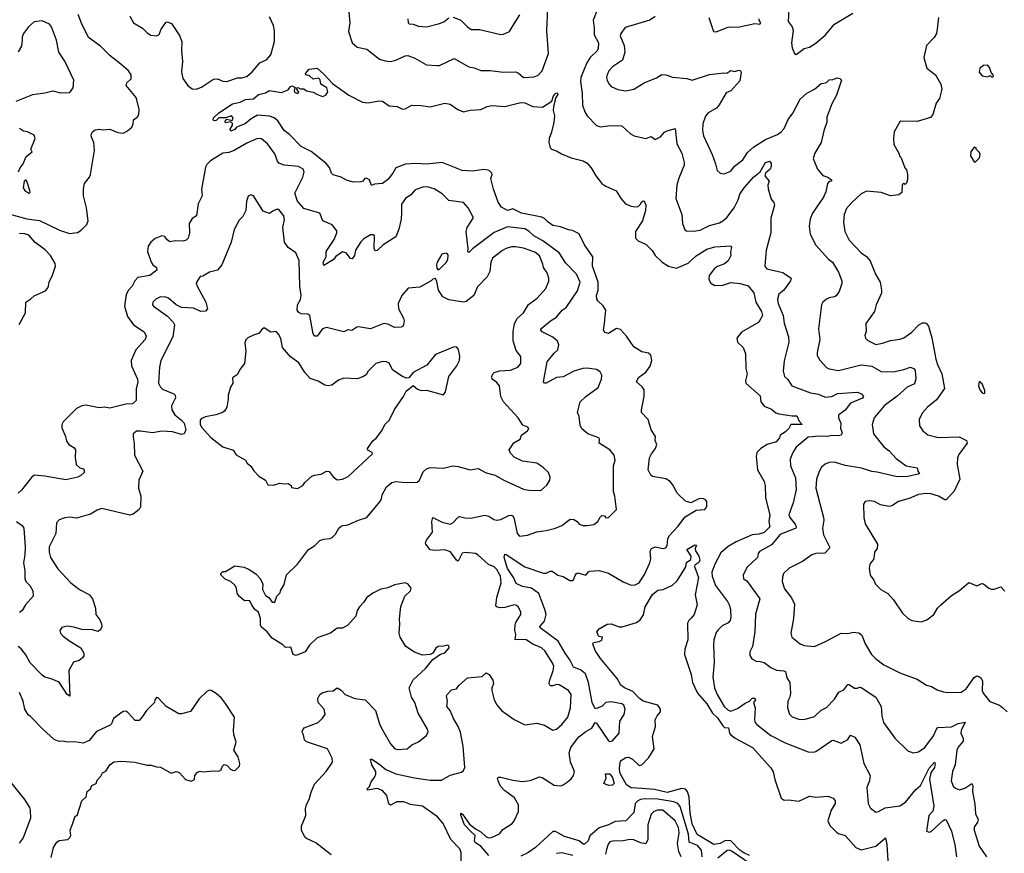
# Model space of a CAD drawing. Extents: x 2293878 to 2522763, y 823964 to 1006972.
# Tile 257 of 407: x 2369267 to 2376671, y 974291 to 980559. Entities that reach past the tile are written whole.
import ezdxf

# ---------------------------------------------------------------- set-up
doc = ezdxf.new("R2010")
doc.units = 0

msp = doc.modelspace()

# ---------------------------------------------------------------- linework, layer by layer
at = {"layer": '0CON20XD'}
for points in [[(2369175, 979102.5), (2369320.9, 979060.9), (2369415, 979047.7), (2369565.3, 978975.3), (2369642.1, 978952.1), (2369702.7, 978957.3), (2369730, 978975), (2369772.4, 979017.6), (2369782.5, 979045), (2369770, 979145), (2369745.8, 979235), (2369748.1, 979285), (2369755, 979326.2), (2369792.5, 979375), (2369800.8, 979395), (2369830.8, 979575), (2369824.2, 979635), (2369807.5, 979675), (2369805.8, 979695), (2369814.4, 979715.6), (2369835, 979730), (2369865, 979736), (2369895, 979731.2), (2369945, 979736), (2370005, 979711.4), (2370045, 979705.8), (2370077.6, 979722.4), (2370110.7, 979749.3), (2370121.2, 979775), (2370123.2, 979806.8), (2370151.9, 979828.1), (2370161.9, 979845), (2370166.4, 979885), (2370142.8, 979972.8), (2370067.5, 980065), (2370074, 980085), (2370104.3, 980115), (2370105.6, 980145), (2370085, 980174.4), (2370027.7, 980225), (2369947.2, 980287.2), (2369875, 980358.5), (2369785.5, 980425.5), (2369732, 980532), (2369708, 980598)], [(2370095.8, 980585), (2370124, 980535), (2370191.2, 980495), (2370225, 980460), (2370253.2, 980443.2), (2370295, 980438), (2370315, 980446.7), (2370331.7, 980488.3), (2370365, 980538), (2370375, 980542), (2370409.7, 980529.7), (2370469.4, 980439.4), (2370485.8, 980395), (2370483.6, 980325), (2370490.6, 980245), (2370483, 980167), (2370495, 980116), (2370530.6, 980065), (2370565, 980038.1), (2370595, 980035.7), (2370635, 980051.5), (2370725, 980110.8), (2370755, 980113.6), (2370795, 980097.5), (2370825, 980094.6), (2370905, 980121.4), (2370938.3, 980121.7), (2370975, 980132.5), (2371015, 980167.5), (2371073.3, 980235), (2371125, 980260), (2371155.7, 980295), (2371183.2, 980395), (2371182.9, 980475), (2371175.7, 980515.7), (2371145, 980580.6)], [(2371742.7, 980615), (2371748.9, 980535), (2371740.9, 980470.9), (2371767.5, 980385), (2371805, 980351.4), (2371877.3, 980337.3), (2371971.7, 980261.7), (2372015, 980248.1), (2372055, 980244.5), (2372095, 980255.4), (2372165, 980287.5), (2372185, 980290), (2372239.7, 980269.7), (2372325, 980219.2), (2372405, 980212.9), (2372425, 980214.4), (2372535, 980267.8), (2372645, 980204.3), (2372685, 980197.1), (2372735, 980175.7), (2372804.2, 980175.8), (2372905.7, 980164.3), (2372995, 980167.1), (2373015, 980158), (2373055, 980124.2), (2373135, 980128), (2373165, 980142.5), (2373195, 980174.2), (2373244.2, 980305), (2373230.5, 980475), (2373237.8, 980645)], [(2372527.7, 980577.7), (2372585, 980554), (2372635, 980503.8), (2372662.5, 980485), (2372725, 980486), (2372885, 980447.5), (2372905, 980449.2), (2372950.7, 980469.3), (2372973.4, 980506.6), (2373029.1, 980595)], [(2373605.8, 980625), (2373579.2, 980555), (2373588.1, 980495), (2373586.4, 980445), (2373619.4, 980385), (2373617, 980343), (2373609.5, 980325), (2373557.8, 980275), (2373531.3, 980235), (2373487.7, 980125), (2373485.4, 980095), (2373497.9, 980005), (2373500.4, 979915), (2373516.4, 979866.4), (2373534.2, 979835), (2373605, 979764), (2373635, 979754), (2373707.9, 979762.1), (2373795, 979761.4), (2373861.1, 979701.1), (2373887.5, 979685), (2373975, 979666.2), (2374015, 979680), (2374045, 979656.7), (2374085, 979678), (2374115, 979712), (2374135, 979724), (2374195, 979740), (2374208.1, 979625), (2374246.4, 979555), (2374264.5, 979485), (2374262.7, 979465), (2374223.3, 979366.7), (2374209.6, 979315), (2374202.2, 979215), (2374246, 979095), (2374252, 979025), (2374268.8, 978978.8), (2374280.5, 978970.5), (2374335, 978969.2), (2374385, 978976.9), (2374455, 979010), (2374528.3, 979031.7), (2374555, 979045.6), (2374585, 979072.2), (2374640.4, 979145), (2374670.5, 979205), (2374682.3, 979247.7), (2374715, 979293.3), (2374785, 979375.5), (2374835, 979415.6), (2374875, 979484.2), (2374905, 979494), (2374916.8, 979476.8), (2374918.1, 979455), (2374911.4, 979435), (2374875, 979404), (2374870.6, 979385), (2374902.5, 979345), (2374893.6, 979315), (2374896.3, 979286.3), (2374919.1, 979209.1), (2374937.5, 979185), (2374942.9, 979165), (2374915.6, 979065), (2374916.7, 978955), (2374881.5, 978825), (2374870, 978705), (2374885.8, 978685.8), (2375005, 978656.7), (2375069.2, 978615), (2375063.1, 978595), (2375012.6, 978525), (2374975.5, 978495), (2374966.6, 978456.6), (2374969.6, 978425), (2375007.8, 978335), (2375016.6, 978276.6), (2375047.5, 978175), (2375050.8, 978135), (2375016.2, 977993.8), (2375007.5, 977915), (2375018.1, 977875), (2375042.3, 977852.3), (2375074.3, 977805), (2375212.6, 977752.6), (2375275, 977741.8), (2375325, 977720), (2375375, 977724.4), (2375416.8, 977746.8), (2375565, 977757.3), (2375596.1, 977746.1), (2375611.5, 977725), (2375605, 977712.9), (2375515.2, 977674.8), (2375475, 977623.8), (2375424.5, 977585.5), (2375424.4, 977565), (2375441.5, 977525), (2375440.5, 977485), (2375451.4, 977455), (2375444.4, 977435.6), (2375425, 977428.9), (2375375, 977431.4), (2375345, 977424.5), (2375275, 977427.5), (2375228.3, 977421.7), (2375195, 977418.9), (2375105, 977344), (2375080.8, 977305), (2375061.9, 977255), (2375063.1, 977205), (2375102.1, 977115), (2375105.4, 977025.4), (2375083.1, 976925), (2375051.8, 976835), (2375057.3, 976815), (2375098.5, 976765), (2375106.9, 976745), (2375104.3, 976735.7), (2374985, 976687.5), (2374920, 976610), (2374830.9, 976559.1), (2374820.6, 976545), (2374814.2, 976515.8), (2374737, 976443), (2374706.2, 976385), (2374708.8, 976355), (2374735, 976338.8), (2374831.5, 976205), (2374801.2, 976088.8), (2374794.5, 975955.5), (2374778.6, 975845), (2374758.8, 975805), (2374758.3, 975778.3), (2374773.6, 975753.6), (2374804.1, 975734.1), (2374835, 975734), (2374865, 975725.8), (2374915, 975688.1), (2374958, 975668), (2375013.8, 975663.8), (2375026.5, 975656.5), (2375035, 975610), (2375058, 975575), (2375062.9, 975495), (2375058.6, 975465), (2375042.9, 975435), (2375042, 975385), (2375057, 975337), (2375075, 975316.2), (2375125, 975300), (2375165, 975297.1), (2375245, 975318.6), (2375295, 975366), (2375335, 975386.2), (2375395, 975448.8), (2375427.3, 975502.7), (2375465, 975520.8), (2375495, 975558.8), (2375505, 975558.8), (2375545, 975532), (2375565, 975531.2), (2375585, 975540), (2375595, 975536.7), (2375704, 975465), (2375745.4, 975395), (2375750.4, 975325), (2375763.8, 975275), (2375847.2, 975157.2), (2375945, 975060.8), (2375985, 975045.6), (2376025, 975054.5), (2376073.1, 975085), (2376137.7, 975175), (2376160, 975225), (2376172.3, 975237.7), (2376275, 975241.5), (2376323.7, 975266.4), (2376375.6, 975275.6), (2376346.5, 975215), (2376343.5, 975195), (2376361.4, 975155), (2376361.4, 975135), (2376325, 975088.6), (2376314.6, 975065), (2376302.7, 974955), (2376282.7, 974905), (2376270.5, 974835), (2376285.5, 974795.5), (2376305, 974779.2), (2376335, 974768.6), (2376375, 974779.2), (2376426.7, 974815), (2376435, 974800), (2376431.9, 974755), (2376448.8, 974661.2), (2376455, 974586.7), (2376474.3, 974545), (2376469.4, 974525), (2376445, 974486), (2376443.9, 974465), (2376481.5, 974345), (2376536.5, 974265)], [(2374045, 980582.5), (2374005, 980556), (2373819.3, 980500.7), (2373788, 980455), (2373783.3, 980436.7), (2373811.8, 980365), (2373816.9, 980315), (2373799.4, 980255), (2373725.4, 980204.6), (2373697.8, 980175), (2373684.3, 980145), (2373680, 980125), (2373684.4, 980105), (2373696.3, 980076.3), (2373715, 980057.1), (2373765, 980032.5), (2373825, 980022.9), (2373885, 980037.1), (2373963.3, 980085), (2374055, 980122.5), (2374095, 980146), (2374126.1, 980143.9), (2374175, 980125.8), (2374285, 980115.7), (2374325, 980104.4), (2374455, 980146.2), (2374565, 980159.2), (2374585, 980156.7), (2374615, 980176.7), (2374645, 980170), (2374675, 980178.8), (2374687.5, 980175), (2374691.2, 980165), (2374681.3, 980098.7), (2374615, 980024.3), (2374580.5, 980009.5), (2374527.5, 979917.5), (2374506.5, 979893.5), (2374445, 979858.1), (2374425, 979834), (2374404.5, 979775.5), (2374401.4, 979725), (2374408.6, 979685), (2374474.2, 979545), (2374500, 979475), (2374511.2, 979425), (2374535, 979404), (2374565, 979399.2), (2374615, 979420), (2374642.4, 979457.6), (2374705, 979504.5), (2374740.5, 979559.5), (2374786.9, 979603.1), (2374875, 979657.3), (2374964.4, 979695), (2374993.8, 979715), (2375015, 979741.1), (2375045, 979808.1), (2375080.9, 979855), (2375135, 979960), (2375185, 980005.7), (2375245, 980035.8), (2375295, 980078.8), (2375315, 980081.2), (2375335, 980086.2), (2375355, 980106.7), (2375385, 980109.2), (2375415, 980121.2), (2375435, 980117.5), (2375447.1, 980105), (2375409.5, 979990.5), (2375374, 979925), (2375337.5, 979825), (2375335.6, 979785), (2375316.4, 979733.6), (2375294.7, 979635.3), (2375246.2, 979553.8), (2375234.4, 979515), (2375266, 979435), (2375306.6, 979386.6), (2375345, 979374.4), (2375371.2, 979355), (2375372.5, 979345), (2375355, 979340.8), (2375342.5, 979327.5), (2375328.5, 979265), (2375311.9, 979225), (2375230, 979105), (2375212.4, 979057.6), (2375204.2, 979005), (2375212, 978945), (2375252.6, 978862.6), (2375348.7, 978758.7), (2375380, 978735), (2375425, 978660), (2375448.6, 978595), (2375448.9, 978575), (2375428.1, 978515), (2375406.9, 978483.1), (2375393.9, 978473.9), (2375355, 978468), (2375335, 978458), (2375306.2, 978435), (2375297.5, 978415), (2375273.6, 978235), (2375284.2, 978155), (2375262.9, 978055), (2375264.5, 978034.5), (2375285, 977998.8), (2375335, 977944.2), (2375355, 977934.2), (2375425, 977920.8), (2375595, 977964.5), (2375675, 977952.5), (2375745, 977913.3), (2375835, 977911.5), (2375915, 977928), (2375965.7, 977945.7), (2375994.2, 977934.2), (2376001.7, 977921.7), (2376005, 977857.5), (2375995, 977820), (2375940, 977795), (2375865, 977726.9), (2375767.1, 977655), (2375692.5, 977565), (2375678.6, 977515), (2375688.6, 977445), (2375765, 977345.8), (2375805, 977315.6), (2375858.9, 977258.9), (2375933.8, 977205), (2376015, 977188.8), (2376020, 977165), (2376032.5, 977145), (2375946.5, 977123.5), (2375865, 977120.6), (2375715, 977156.8), (2375675, 977161.1), (2375596, 977186), (2375475, 977206.9), (2375395, 977232.5), (2375355, 977229.4), (2375323, 977217), (2375296.1, 977193.9), (2375278.2, 977161.8), (2375258.9, 977105), (2375253.6, 977035), (2375312.1, 976815), (2375314.4, 976795), (2375304.4, 976735), (2375312.2, 976685), (2375356.2, 976595), (2375356.2, 976585), (2375321.7, 976548.3), (2375255, 976544.4), (2375225, 976534), (2375153.3, 976485), (2375054, 976435), (2375011.4, 976395), (2375002, 976368), (2375001.5, 976335), (2375018, 976278), (2375071.7, 976211.7), (2375094.2, 976165), (2375085.8, 976055), (2375066.2, 975945), (2375074, 975915), (2375135, 975866), (2375165, 975854), (2375245, 975846.2), (2375325.6, 975884.4), (2375445, 975945.5), (2375495, 975943.3), (2375535, 975954.3), (2375578.1, 975948.1), (2375600.9, 975930.9), (2375624.6, 975864.6), (2375672.9, 975785), (2375702, 975755), (2375765, 975707.1), (2375885, 975647.5), (2376015, 975600.8), (2376085, 975554.2), (2376122.5, 975545), (2376165, 975520.8), (2376215, 975505.8), (2376245, 975499.4), (2376347.6, 975502.4), (2376385, 975527.5), (2376445, 975613.6), (2376465, 975624.2), (2376485, 975617.5), (2376497.3, 975607.3), (2376507.5, 975585), (2376504.1, 975515), (2376512.7, 975495), (2376562.4, 975432.4), (2376634.5, 975404.5), (2376659.2, 975385), (2376692.9, 975355)], [(2375051.4, 980635), (2375046.2, 980545), (2375075.6, 980505), (2375082.7, 980477.3), (2375070.8, 980385), (2375076.4, 980346.4), (2375093.3, 980305), (2375105, 980297.5), (2375165, 980341.2), (2375205, 980351.4), (2375255, 980383.1), (2375326.9, 980445), (2375395, 980524.5), (2375532, 980608)], [(2369240, 979945), (2369365, 979996), (2369455, 980007.5), (2369517.3, 980022.7), (2369575, 980007.5), (2369645, 980011.2), (2369668.8, 980045), (2369673.8, 980105), (2369605.6, 980245.6), (2369562.5, 980315), (2369544.4, 980404.4), (2369506.9, 980505), (2369492, 980525), (2369435, 980549.2), (2369375, 980543.1), (2369332.5, 980505), (2369295.7, 980455), (2369285, 980427.5), (2369284.6, 980404.6), (2369281.4, 980358.6), (2369255, 980317.5)], [(2372186.7, 980565), (2372187.5, 980535), (2372195, 980527.5), (2372226, 980526), (2372265, 980510), (2372325, 980503.8), (2372425, 980528.8), (2372457, 980543), (2372495, 980572)], [(2374449.4, 980575), (2374485, 980470), (2374505, 980468), (2374595, 980502.5), (2374680, 980505), (2374795, 980528.8), (2374832.5, 980525), (2374839.2, 980535), (2374826.7, 980555), (2374827.5, 980565)], [(2376177.5, 980575), (2376167.3, 980487.3), (2376160.8, 980455), (2376144.1, 980425.9), (2376085, 980363.3), (2376065.7, 980275), (2376088.8, 980195), (2376154.3, 980145), (2376194.3, 980075), (2376200.8, 980035), (2376184, 979965), (2376159.7, 979930.3), (2376132.5, 979845), (2376115, 979823.8), (2376015, 979793.8), (2375887.5, 979795), (2375843.3, 979715), (2375836.7, 979665), (2375840.7, 979620.7), (2375877.5, 979555), (2375885, 979530), (2375895, 979520), (2375923.3, 979445), (2375935, 979430), (2375943.3, 979395), (2375943, 979357), (2375935, 979330), (2375925, 979320), (2375915, 979327.5), (2375903, 979317), (2375901.2, 979258.8), (2375878.3, 979241.7), (2375815, 979234), (2375745, 979258), (2375635, 979268), (2375595, 979248.8), (2375525.6, 979184.4), (2375485, 979138.8), (2375467.1, 979095), (2375462.5, 979035), (2375472.9, 978965), (2375505, 978901.2), (2375594.2, 978805), (2375635, 978778.6), (2375662.5, 978745), (2375702.9, 978645), (2375738, 978585), (2375748.6, 978525), (2375747.4, 978502.6), (2375708, 978415), (2375696, 978365), (2375630, 978275), (2375631.2, 978215), (2375622.5, 978185), (2375628, 978165), (2375645.6, 978145.6), (2375705, 978117.5), (2375755, 978125.6), (2375815, 978147.1), (2375885, 978156.2), (2375915, 978166.2), (2375975, 978209.2), (2376028, 978265), (2376055, 978278.1), (2376075, 978280), (2376085.4, 978275.4), (2376100, 978255), (2376127.3, 978167.3), (2376156.2, 978006.2), (2376167.8, 977965), (2376200.9, 977895), (2376221.1, 977785), (2376160.2, 977699.8), (2376093.7, 977646.3), (2376055, 977603.3), (2376030, 977555), (2376034, 977505), (2376057.3, 977467.3), (2376095.9, 977435.9), (2376175, 977416.7), (2376332.8, 977422.7), (2376385.6, 977395.6), (2376390.8, 977375), (2376330.2, 977289.8), (2376319.3, 977265), (2376316.7, 977215), (2376335.9, 977105), (2376295, 977014.4), (2376235, 976948.4), (2376225, 976948.2), (2376175.8, 976975), (2376117.7, 976992.3), (2376083.6, 976996.4), (2376025, 976988.9), (2375955, 976959.6), (2375875, 976936.9), (2375825, 976903.1), (2375805, 976898.1), (2375740.7, 976910.7), (2375695, 976935.6), (2375655, 976940.8), (2375625, 976936), (2375612, 976915), (2375615.8, 976815), (2375625, 976767.5), (2375717.5, 976615), (2375715, 976582.5), (2375695.9, 976554.1), (2375690.8, 976505), (2375660.8, 976465), (2375654.3, 976434.3), (2375661.2, 976381.2), (2375688.8, 976345), (2375703, 976313), (2375743.3, 976275), (2375796.2, 976245), (2375836.8, 976196.8), (2375906.7, 976095), (2375947.5, 976055), (2375975, 976041.2), (2376045, 976031.2), (2376087.5, 976045), (2376140, 976085), (2376168.8, 976135), (2376195, 976160), (2376275, 976230), (2376335, 976266.7), (2376405, 976326), (2376465, 976301.2), (2376501.2, 976318.8), (2376515, 976318), (2376554.2, 976284.2), (2376575, 976276.2), (2376595, 976276.2), (2376645, 976293.3), (2376675, 976262.5)], [(2376585, 980130), (2376590, 980135), (2376587.5, 980145), (2376571.7, 980161.7), (2376562.5, 980195), (2376546.1, 980216.1), (2376515, 980213.8), (2376487.5, 980195), (2376483.3, 980165), (2376505, 980136.7), (2376545, 980130), (2376565, 980140), (2376575, 980130), (2376585, 980130)], [(2373665.7, 978274.3), (2373674.3, 978375), (2373655, 978408), (2373613.6, 978443.6), (2373607, 978457), (2373605.7, 978485), (2373616.9, 978525), (2373615.9, 978585), (2373574.7, 978705), (2373578, 978775), (2373515.2, 978865.2), (2373475, 978948), (2373425, 978974.2), (2373395, 978977.5), (2373335, 979001.9), (2373275, 979012), (2373242, 979035), (2373214.5, 979064.5), (2373193.6, 979073.6), (2373041.2, 979105), (2372975, 979136.9), (2372935, 979123.8), (2372889.1, 979149.1), (2372865.7, 979185.7), (2372829.4, 979285), (2372810, 979365), (2372820, 979395), (2372817.5, 979405), (2372797.5, 979425), (2372786.4, 979426.4), (2372755, 979431.2), (2372675, 979418.6), (2372595, 979425.8), (2372445, 979485.3), (2372325, 979472.6), (2372245, 979477.3), (2372168.5, 979471.5), (2372095, 979445.8), (2372072.9, 979405), (2372035, 979356), (2371995, 979327.5), (2371935, 979321.2), (2371913, 979313), (2371896.7, 979355), (2371875, 979368), (2371862.5, 979365), (2371847.5, 979345), (2371831.2, 979338.8), (2371775, 979335.8), (2371725, 979352), (2371684.1, 979374.1), (2371625, 979391.2), (2371612, 979405), (2371596.2, 979446.2), (2371568.8, 979478.8), (2371457.8, 979567.8), (2371383.8, 979605), (2371296.2, 979695), (2371255.8, 979725), (2371207.7, 979797.7), (2371180, 979820), (2371145, 979834.3), (2371055, 979840), (2371007.8, 979812.2), (2370963.8, 979775), (2370898.3, 979751.7), (2370885, 979733.8), (2370855, 979720), (2370850, 979735), (2370867.5, 979765), (2370867, 979777), (2370855, 979790), (2370815, 979782.5), (2370812.5, 979795), (2370825, 979810), (2370865, 979800), (2370871.7, 979821.7), (2370860, 979835), (2370815, 979820), (2370765, 979820), (2370745, 979800), (2370735, 979797.5), (2370723, 979803), (2370725, 979820), (2370765, 979857.5), (2370867.5, 979925), (2370925, 979938.8), (2370965, 979958), (2371025.8, 979964.2), (2371064, 979995), (2371115, 980008.6), (2371145, 980026.5), (2371235, 980011.4), (2371285, 980031.2), (2371303.4, 980056.6), (2371315, 980062), (2371338.3, 980048.3), (2371330, 980025), (2371334.2, 980014.2), (2371350, 980005), (2371360, 980005), (2371367, 980013), (2371350, 980035), (2371352.5, 980047.5), (2371363, 980047), (2371378.3, 980038.3), (2371405, 980037.5), (2371423, 980023), (2371475, 980012.5), (2371507.5, 979995), (2371545, 979981.2), (2371568.9, 979991.1), (2371584.4, 980015), (2371576.9, 980046.9), (2371532.5, 980075), (2371527, 980107), (2371515, 980120), (2371475, 980112.5), (2371446.1, 980136.1), (2371420, 980145), (2371417.5, 980155), (2371445, 980186.2), (2371503.6, 980193.6), (2371555, 980150), (2371618.3, 980078.3), (2371741.7, 979991.7), (2371845, 979938), (2371885, 979934), (2371971.7, 979948.3), (2371995, 979945.8), (2372045, 979911.4), (2372105, 979906), (2372145, 979886.2), (2372165, 979888.8), (2372215, 979916.7), (2372285.9, 979914.1), (2372355, 979902.2), (2372465, 979930), (2372505, 979922.5), (2372562.2, 979882.2), (2372605, 979865.6), (2372655, 979879.4), (2372735, 979882.5), (2372781.2, 979905), (2372817.3, 979912.7), (2372915, 979905.7), (2373035, 979937.1), (2373065, 979932.2), (2373126.3, 979906.3), (2373198.9, 979901.1), (2373267.5, 979945), (2373280, 979985), (2373297.5, 980005), (2373308.3, 980008.3), (2373313.3, 979995), (2373297.5, 979972.5), (2373280, 979905), (2373278, 979875), (2373287.5, 979835), (2373282.5, 979785), (2373266.5, 979713.5), (2373248.1, 979665), (2373246.7, 979635), (2373255, 979596.2), (2373265, 979586), (2373305, 979572), (2373340.9, 979550.9), (2373415, 979520.6), (2373505, 979497.1), (2373535, 979479.2), (2373565.4, 979445.4), (2373598.6, 979385), (2373645, 979326.9), (2373675, 979306.9), (2373753, 979273), (2373791.2, 979211.2), (2373822.5, 979175), (2373865.9, 979155.9), (2373895, 979150.8), (2373917, 979153), (2373935, 979172.5), (2373945, 979190), (2373955, 979196.7), (2373963, 979193), (2373976.2, 979165), (2373973.8, 979125), (2373950, 979045), (2373898, 978965), (2373898.8, 978915), (2373917.5, 978895), (2373978.3, 978868.3), (2374022, 978822), (2374045.4, 978785.4), (2374097.1, 978735), (2374145, 978704.4), (2374205, 978689.4), (2374295, 978727.9), (2374355, 978781.8), (2374435, 978833.5), (2374495, 978850.6), (2374615, 978858), (2374618.6, 978845), (2374611.2, 978815), (2374615.8, 978785), (2374595, 978746), (2374567.3, 978722.7), (2374515, 978703.6), (2374492.4, 978687.6), (2374450.9, 978635), (2374448.8, 978605), (2374465, 978576.5), (2374495, 978560), (2374555, 978562.9), (2374615, 978583.2), (2374685.4, 978574.6), (2374745, 978557.1), (2374788.8, 978505), (2374803.5, 978435), (2374844.5, 978365), (2374852.5, 978335), (2374825.5, 978284.5), (2374695, 978208.6), (2374660, 978165), (2374665.8, 978135), (2374707.1, 978095), (2374724.6, 978045), (2374727.1, 977937.1), (2374738.6, 977895), (2374724, 977845), (2374728, 977825), (2374835, 977731.2), (2374840, 977685), (2374865, 977653.5), (2374920.3, 977630.3), (2374952.4, 977602.4), (2374974.4, 977594.4), (2375075, 977578.9), (2375110, 977580), (2375129.3, 977539.3), (2375151.2, 977515), (2375065, 977514.4), (2375050, 977485), (2375025, 977459.1), (2374985.5, 977435), (2374979.5, 977415), (2374954.4, 977385.6), (2374888.6, 977365), (2374841.4, 977335), (2374810.6, 977305), (2374804.4, 977275), (2374816.4, 977175), (2374864.4, 977085), (2374872.1, 977055), (2374875.3, 976965.3), (2374907.4, 976832.6), (2374900.6, 976785), (2374906.9, 976745), (2374865, 976703.9), (2374825, 976690.4), (2374775, 976684.7), (2374655, 976632.3), (2374593.4, 976596.6), (2374540.5, 976549.5), (2374494.5, 976465), (2374472.9, 976405), (2374474.6, 976375), (2374499.2, 976305), (2374588.9, 976185), (2374604.3, 976155), (2374611.1, 976121.1), (2374614.5, 976065), (2374608.9, 976041.1), (2374595, 976024.4), (2374550.2, 975999.8), (2374518.9, 975971.1), (2374505, 975950), (2374488.1, 975895), (2374484.5, 975855), (2374490, 975725), (2374480.5, 975615), (2374492.9, 975535), (2374512.3, 975485), (2374565, 975395.6), (2374595, 975365.6), (2374615, 975359.4), (2374665, 975378.8), (2374721.3, 975418.7), (2374755.5, 975434.5), (2374775, 975457.3), (2374795, 975457.5), (2374800, 975445), (2374784, 975425), (2374797.5, 975385), (2374791.8, 975295), (2374797.3, 975275), (2374809.6, 975259.6), (2374915, 975177.1), (2375022.1, 975122.1), (2375195, 975052.7), (2375235, 975051.1), (2375255, 975056.9), (2375375, 975140), (2375385, 975141.2), (2375445, 975118.8), (2375494.2, 975145.8), (2375515, 975180), (2375546.2, 975165), (2375585.6, 975105), (2375615.9, 974965.9), (2375661.4, 974875), (2375656.9, 974835), (2375638.1, 974785), (2375648.1, 974665), (2375665, 974628.8), (2375705, 974600), (2375725, 974604), (2375775, 974632.5), (2375885, 974647.8), (2375928.6, 974675), (2376005, 974769.5), (2376039.7, 974800.3), (2376105, 974930.6), (2376145, 974976.7), (2376151.4, 974965), (2376146.9, 974935), (2376119.5, 974895), (2376108.5, 974848.5), (2376140.4, 974645), (2376132.9, 974607.1), (2376102.5, 974575), (2376086.7, 974456.7), (2376105, 974450), (2376120, 974455), (2376211.7, 974538.3), (2376225, 974545.6), (2376235, 974541.4), (2376275, 974456.7), (2376298.8, 974355), (2376311.2, 974265)], [(2369257.5, 979415), (2369270, 979445), (2369292.5, 979475), (2369315, 979530), (2369360, 979565), (2369350, 979585), (2369383.8, 979665), (2369375, 979690), (2369325, 979714.2), (2369295, 979721.2), (2369265, 979741.2)], [(2372137.8, 979107.8), (2372135, 979057.5), (2372117.4, 978982.6), (2372094.4, 978925.6), (2372000, 978865), (2371955, 978824.2), (2371940.8, 978820.8), (2371932.7, 978837.3), (2371935, 978932.5), (2371925, 978942), (2371905, 978940), (2371855, 978910.6), (2371831.3, 978888.7), (2371792.9, 978825), (2371784.3, 978785), (2371768.3, 978761.7), (2371755, 978763.8), (2371723.3, 978805), (2371695, 978814.3), (2371645, 978778.6), (2371625, 978752.9), (2371555, 978711.2), (2371549.4, 978735), (2371571.9, 978775), (2371570.6, 978815), (2371632.5, 978905), (2371652.9, 978955), (2371650.9, 978970.9), (2371616.8, 979016.8), (2371547.3, 979047.3), (2371524.3, 979104.3), (2371405, 979139.4), (2371356.5, 979195), (2371335.5, 979255), (2371396.9, 979375), (2371405.6, 979415), (2371399.2, 979435), (2371364.6, 979454.6), (2371255.3, 979465.3), (2371215, 979480.8), (2371205, 979493.8), (2371185, 979550.8), (2371130.5, 979625), (2371085, 979663.2), (2371055, 979664.6), (2370975, 979630), (2370880.8, 979575), (2370838.9, 979561.1), (2370795, 979555.3), (2370703.2, 979496.8), (2370675, 979470.9), (2370665, 979448.8), (2370634.1, 979285), (2370638.5, 979235), (2370608, 979175), (2370595.8, 979085), (2370565, 979062.5), (2370542.5, 979025), (2370544.3, 978955), (2370534.1, 978915.9), (2370518.3, 978901.7), (2370496.4, 978893.6), (2370436.1, 978896.1), (2370395, 978888), (2370375, 978903.3), (2370358.3, 978928.3), (2370335, 978933.3), (2370285, 978912.9), (2370253.1, 978885), (2370234.3, 978855), (2370227.5, 978815), (2370255.8, 978735), (2370268.8, 978715), (2370296.2, 978695), (2370298.8, 978675), (2370246.2, 978635), (2370155, 978619.2), (2370132.9, 978595), (2370112.5, 978555), (2370084.6, 978525.4), (2370067.8, 978492.2), (2370054.6, 978405), (2370077.3, 978327.3), (2370123.5, 978263.5), (2370202.1, 978212.1), (2370217.9, 978177.9), (2370210.8, 978155), (2370140.9, 978075), (2370104.5, 977995), (2370108.2, 977955), (2370153.1, 977855), (2370154.3, 977835), (2370142, 977782), (2370144.1, 977695.9), (2370115, 977671.4), (2370065, 977668.1), (2369945, 977636.9), (2369905, 977645.8), (2369865, 977640.8), (2369765, 977659.5), (2369735, 977655.6), (2369695, 977634.3), (2369592.9, 977535), (2369584.2, 977515), (2369585, 977490), (2369611.2, 977425), (2369618.3, 977388.3), (2369636.7, 977365), (2369675, 977341.2), (2369686, 977325), (2369684.1, 977265.9), (2369693, 977213), (2369719.5, 977189.5), (2369745, 977181.2), (2369752.3, 977172.3), (2369751.2, 977155), (2369727.7, 977132.3), (2369705, 977118.8), (2369615, 977097.8), (2369455, 977126.2), (2369376.9, 977133.1), (2369355, 977116.2), (2369279.7, 977020.3), (2369255, 976998.8)], [(2376455, 979490), (2376485, 979520), (2376490, 979545), (2376485, 979560), (2376460, 979585), (2376460, 979595), (2376445, 979600), (2376420, 979565), (2376417.5, 979535), (2376445, 979490), (2376455, 979490)], [(2369335, 979253.3), (2369345, 979260), (2369344, 979275), (2369320, 979345), (2369315, 979352.5), (2369308.3, 979351.7), (2369300, 979345), (2369294.3, 979294.3), (2369305, 979273.8), (2369335, 979253.3)], [(2372586.9, 974235), (2372585.8, 974295.8), (2372576, 974325), (2372510, 974395), (2372451.1, 974515), (2372409.2, 974565), (2372295, 974644.6), (2372205, 974657.9), (2372155, 974676.9), (2372121.2, 974678.8), (2372103.6, 974676.4), (2372055, 974653.3), (2372042.7, 974662.7), (2372028.6, 974725), (2371995, 974761.9), (2371955, 974778.1), (2371882.5, 974765), (2371878.8, 974775), (2371896.4, 974793.6), (2371910.9, 974829.1), (2371938.8, 974865), (2371945.3, 974884.7), (2371944.1, 974905), (2371915.9, 974955), (2371905, 974997.5), (2371915, 974999.4), (2371966.5, 974966.5), (2372019.7, 974919.7), (2372095, 974887.8), (2372235, 974856.8), (2372355, 974840.5), (2372438.5, 974841.5), (2372505, 974878), (2372589.7, 974900.3), (2372605, 974913.3), (2372613.8, 974935), (2372602.7, 975095), (2372581.1, 975201.1), (2372564.6, 975244.6), (2372528.6, 975305), (2372504.5, 975364.5), (2372478.8, 975395), (2372483.8, 975435), (2372477.5, 975475), (2372482.5, 975485), (2372515, 975520), (2372551.7, 975528.3), (2372568.3, 975551.7), (2372635, 975610), (2372745, 975621.2), (2372775, 975647.5), (2372796.2, 975635), (2372825, 975592.5), (2372829.2, 975565), (2372818, 975535), (2372818, 975515), (2372835.7, 975445), (2372855, 975406), (2372889.2, 975365), (2372985, 975295.8), (2373065, 975256), (2373155, 975268), (2373212.5, 975255), (2373275, 975216.7), (2373305, 975223.8), (2373345, 975260), (2373388.8, 975315), (2373409.3, 975385), (2373412.9, 975485), (2373395, 975514), (2373325, 975556.2), (2373305, 975560.8), (2373275, 975549.1), (2373255, 975550), (2373249.1, 975565), (2373252.1, 975585), (2373279.6, 975665), (2373283.6, 975695), (2373276.9, 975716.9), (2373215, 975813.3), (2373190.6, 975835), (2373125, 975862.1), (2373075, 975894.5), (2373055, 975898.8), (2372994.2, 975895), (2372998.6, 975935), (2372990.6, 975965), (2372992.2, 976005), (2372998.1, 976025), (2373035.6, 976085), (2373034.4, 976105), (2373015, 976143.8), (2373003.3, 976155), (2372985, 976159.4), (2372915, 976139.1), (2372876.7, 976136.7), (2372855, 976142.9), (2372846.9, 976155), (2372855.3, 976215), (2372888.9, 976325), (2372881.6, 976375), (2372855.9, 976425), (2372835, 976443.8), (2372791.8, 976461.8), (2372715, 976533.1), (2372694.6, 976544.6), (2372618.1, 976551.9), (2372595, 976547.1), (2372565, 976488), (2372550.8, 976495), (2372506.8, 976556.8), (2372465, 976572.1), (2372395, 976567.9), (2372355, 976572.5), (2372321.5, 976615), (2372318.2, 976625), (2372325, 976645.6), (2372371.1, 976705), (2372366.7, 976785), (2372375, 976816.7), (2372445, 976781.5), (2372503.4, 976766.6), (2372525, 976775.6), (2372565, 976819.2), (2372575, 976822.9), (2372615, 976811.8), (2372659.4, 976810.6), (2372765, 976832.2), (2372795, 976825.7), (2372831.7, 976801.7), (2372855, 976795.6), (2372885, 976800.6), (2372945, 976831.4), (2372965, 976834.2), (2372975, 976828.8), (2372986, 976806), (2373008.1, 976695), (2373025.7, 976674.3), (2373085, 976681.9), (2373155, 976708.9), (2373225, 976717.1), (2373295.5, 976734.5), (2373344.2, 976755.8), (2373407.7, 976802.3), (2373435, 976801.2), (2373458.8, 976785), (2373475, 976766.2), (2373505, 976756), (2373535, 976754.2), (2373585, 976762.5), (2373615, 976784.3), (2373632.2, 976817.8), (2373645, 976830), (2373665, 976827.5), (2373675, 976813.3), (2373695, 976816.7), (2373756.1, 976876.1), (2373742.5, 976975), (2373731.4, 977011.4), (2373732.5, 977205), (2373744.1, 977245.9), (2373737.5, 977285), (2373706, 977325), (2373623.8, 977375), (2373628, 977405), (2373621.2, 977415), (2373540, 977445), (2373495, 977481.2), (2373480.9, 977510.9), (2373474.3, 977575), (2373461.9, 977605), (2373481.9, 977685), (2373525, 977725.7), (2373616.4, 977793.6), (2373642, 977855), (2373645.8, 977885), (2373631.4, 977911.4), (2373605, 977928.6), (2373535, 977938.9), (2373502.5, 977935), (2373435, 977915.6), (2373355, 977873.1), (2373305, 977868.9), (2373225, 977825.6), (2373213.3, 977825), (2373205.6, 977835), (2373233.6, 977986.4), (2373285, 978051.2), (2373313.8, 978075), (2373321.2, 978115), (2373311.7, 978141.7), (2373275, 978170.8), (2373195, 978210.5), (2373185.5, 978225), (2373186.7, 978235), (2373258.6, 978295), (2373305, 978321.2), (2373345.3, 978374.7), (2373375.4, 978395), (2373461.4, 978518.6), (2373481.1, 978585), (2373455, 978645.6), (2373375, 978727.5), (2373324.7, 978804.7), (2373200.9, 978895), (2373133.1, 978933.1), (2373095, 978968.2), (2373065, 978986), (2372935, 979002.3), (2372835, 978959.1), (2372673.3, 978836.7), (2372645, 978808), (2372638, 978815), (2372640.5, 978835), (2372624.1, 978965), (2372632.9, 978995), (2372677.5, 979065), (2372678, 979075), (2372640, 979145), (2372605, 979184.3), (2372495, 979198.8), (2372445, 979249.2), (2372385, 979285.6), (2372331.7, 979301.7), (2372299.7, 979300.3), (2372240.5, 979279.5), (2372208.2, 979241.8), (2372168.6, 979215), (2372137.4, 979172.6), (2372137.8, 979107.8)], [(2371998.6, 975215), (2372054.4, 975114.4), (2372085, 975078.8), (2372105, 975070.8), (2372180, 975075), (2372216.7, 975105), (2372265, 975128.8), (2372325, 975176.7), (2372338, 975205), (2372334.1, 975224.1), (2372262.9, 975345), (2372237.5, 975425), (2372214.5, 975465), (2372195.6, 975535), (2372227.1, 975595), (2372319.1, 975680.9), (2372375, 975746.7), (2372431.7, 975788.3), (2372465, 975796.7), (2372496.7, 975835), (2372495, 975850), (2372485, 975856.7), (2372455, 975847.5), (2372415, 975846.2), (2372396.1, 975833.9), (2372374, 975796), (2372353.6, 975786.4), (2372295, 975780), (2372235, 975802), (2372172, 975845), (2372128, 975915), (2372121.4, 975945), (2372126.8, 976013.2), (2372123.4, 976053.4), (2372132.8, 976147.2), (2372163.3, 976225), (2372206.2, 976265), (2372210, 976285), (2372187.5, 976315), (2372165, 976323.8), (2372085, 976310), (2372035, 976287.5), (2371982.4, 976277.6), (2371922.4, 976247.6), (2371875, 976210.8), (2371855, 976178), (2371821.2, 976145), (2371803.8, 976115), (2371795.8, 976074.2), (2371734.1, 976005.9), (2371695, 975982.5), (2371655, 975982.5), (2371603.6, 975946.4), (2371505, 975911.2), (2371446.7, 975855), (2371413.9, 975806.1), (2371345, 975777.5), (2371323.3, 975785), (2371305, 975840), (2371265, 975837.5), (2371245, 975857.5), (2371165, 975907.5), (2371127.5, 975955), (2371083.6, 975993.6), (2371077, 976007), (2371078.8, 976055), (2371063.6, 976103.6), (2371034.1, 976124.1), (2371016.2, 976155), (2370995, 976192.5), (2370958.3, 976188.3), (2370920.5, 976220.5), (2370903.3, 976245), (2370896.7, 976285), (2370885.9, 976305.9), (2370855, 976333.3), (2370811.7, 976351.7), (2370780, 976385), (2370780, 976395), (2370795, 976410), (2370815, 976410), (2370885, 976452.5), (2370955, 976441.2), (2370992.5, 976425), (2371042.3, 976392.3), (2371075.8, 976355.8), (2371096.2, 976315), (2371093, 976273), (2371115, 976230), (2371140, 976215), (2371165, 976180), (2371185, 976180), (2371200, 976225), (2371225, 976250), (2371227.5, 976265), (2371255, 976312.5), (2371273.8, 976385), (2371356.7, 976465), (2371440, 976575), (2371485, 976602.5), (2371525, 976642.5), (2371555, 976652.5), (2371603, 976657), (2371617.5, 976665), (2371640.7, 976689.3), (2371665.9, 976734.1), (2371688, 976752), (2371735, 976759.2), (2371815, 976796), (2371876.7, 976815), (2371975.6, 976934.4), (2371988, 976955), (2371991.9, 976985), (2372025, 977046.2), (2372065, 977077.5), (2372095, 977086.4), (2372165, 977077.8), (2372255, 977081.9), (2372272.9, 977095), (2372301.7, 977158.3), (2372325, 977182), (2372355, 977190.8), (2372455, 977186), (2372525, 977204), (2372565, 977200), (2372655, 977173.3), (2372715, 977183.8), (2372775, 977151.2), (2372842.5, 977135), (2372906.6, 977096.6), (2373055, 977029.5), (2373095, 977020), (2373185, 977019.4), (2373230.9, 977059.1), (2373252.5, 977095), (2373255, 977120), (2373242.7, 977152.7), (2373200, 977195), (2373155, 977222.9), (2373048.8, 977238.8), (2372985, 977268.8), (2372958, 977298), (2372947.5, 977325), (2372981.9, 977378.1), (2373031.2, 977405), (2373040, 977435), (2373085, 977466.7), (2373096.2, 977485), (2373087.5, 977495), (2373050.5, 977510.5), (2373016, 977565), (2372906.2, 977685), (2372884.5, 977724.5), (2372875.4, 977805.4), (2372855, 977830), (2372819.2, 977855), (2372817.1, 977875), (2372825, 977896.7), (2372835, 977905.8), (2372875, 977918.1), (2372957.2, 977922.8), (2373013.8, 977945), (2373036.6, 977973.4), (2373035.8, 978025), (2373000.9, 978070.9), (2372978.1, 978145), (2372976.7, 978215), (2372987.3, 978275), (2373009.1, 978310.9), (2373054.4, 978355), (2373093.8, 978416.2), (2373158.8, 978465), (2373223.4, 978536.6), (2373246.8, 978593.2), (2373246.9, 978615), (2373233.3, 978655), (2373205.5, 978695), (2373201.1, 978721.1), (2373175, 978781.9), (2373140.9, 978810.9), (2373055, 978841.2), (2372995, 978850.6), (2372965, 978850.9), (2372925, 978838), (2372896.8, 978823.2), (2372823.1, 978765), (2372810.4, 978735), (2372802.7, 978665), (2372782.5, 978625), (2372710, 978550), (2372682, 978485), (2372625, 978438.8), (2372605, 978433.8), (2372493.1, 978453.1), (2372448.8, 978475), (2372416, 978525), (2372405, 978590), (2372395, 978612.5), (2372375, 978607.5), (2372362.5, 978595), (2372275, 978548), (2372189.2, 978540.8), (2372140.6, 978485), (2372114.4, 978425), (2372116.9, 978385), (2372154, 978315), (2372158.8, 978295), (2372153, 978263), (2372147.7, 978252.3), (2372135, 978246.2), (2372085, 978244.2), (2372035, 978270), (2372005, 978274.2), (2371905, 978234.2), (2371815, 978250), (2371802.3, 978247.7), (2371765, 978222.5), (2371735, 978226.7), (2371705, 978212.5), (2371575, 978243.3), (2371545, 978233.3), (2371505, 978178.8), (2371485, 978180), (2371475, 978197.5), (2371450, 978335), (2371435, 978345.4), (2371385, 978346.5), (2371365, 978357.1), (2371353.6, 978375), (2371356.4, 978415), (2371377.7, 978455), (2371384.5, 978485), (2371373.8, 978555), (2371368.3, 978748.3), (2371342.9, 978805), (2371285, 978845.7), (2371258.5, 978885), (2371246.2, 978995), (2371259.4, 979055), (2371253.4, 979083.4), (2371215, 979131.2), (2371195, 979132), (2371170.3, 979119.7), (2371145, 979101.2), (2371097.7, 979117.7), (2371025, 979233.3), (2371005, 979241.2), (2370985, 979232.5), (2370972, 979195), (2370968, 979125), (2370945, 979080), (2370917.7, 979052.3), (2370879.7, 978980.3), (2370856.9, 978885), (2370788.1, 978715), (2370754.6, 978675.4), (2370695, 978659.4), (2370645, 978631.2), (2370625, 978627.5), (2370595, 978580), (2370600.8, 978555), (2370667.1, 978435), (2370678.8, 978385), (2370665, 978366.7), (2370630, 978365), (2370575, 978388.6), (2370485, 978393.5), (2370445, 978414.4), (2370385.4, 978465.4), (2370365, 978472.9), (2370325, 978475.7), (2370292.1, 978457.9), (2370267.1, 978435), (2370265.6, 978415.6), (2370272.9, 978405), (2370379.5, 978329.5), (2370420.8, 978285), (2370430.8, 978265), (2370418.9, 978175), (2370327.5, 977995), (2370317.3, 977945), (2370310, 977825), (2370325, 977795.7), (2370341.1, 977781.1), (2370426.7, 977745), (2370436.7, 977735), (2370438, 977715), (2370408.5, 977655), (2370410, 977625), (2370435, 977586.7), (2370485, 977547.8), (2370504.4, 977525), (2370515.6, 977474.4), (2370504.5, 977445.5), (2370485, 977439.1), (2370415, 977460.9), (2370335, 977464.5), (2370265, 977452.9), (2370175, 977465.6), (2370145.8, 977464.2), (2370121.2, 977445), (2370119.3, 977419.3), (2370128, 977375), (2370130, 977285), (2370192, 977165), (2370161.9, 977095), (2370161.4, 977035), (2370178.1, 976975), (2370175.8, 976895), (2370165, 976876.2), (2370119.7, 976840.3), (2370095, 976834), (2369885, 976882.5), (2369849.3, 976870.7), (2369799.7, 976840.3), (2369695, 976811.4), (2369645, 976816.9), (2369606.8, 976813.2), (2369563.1, 976796.9), (2369544.2, 976775.8), (2369539.2, 976695), (2369489.2, 976595), (2369488.6, 976555), (2369499.2, 976515), (2369555, 976430), (2369651.4, 976325), (2369717.1, 976275), (2369775.3, 976245.3), (2369791.4, 976235), (2369815.7, 976205), (2369836.7, 976135), (2369838.8, 976085), (2369869.2, 976045), (2369882.5, 976015), (2369885.8, 975995), (2369875, 975970), (2369855, 975958.8), (2369815, 975972), (2369735, 975974.2), (2369675, 975991.4), (2369625, 975997.8), (2369585, 975987.5), (2369568, 975965), (2369574, 975945), (2369593.6, 975923.6), (2369643.8, 975885), (2369725.9, 975835.9), (2369750, 975795), (2369750, 975775), (2369739.5, 975760.5), (2369715, 975741.2), (2369671.7, 975728.3), (2369635.8, 975665), (2369645, 975473.3), (2369623.6, 975483.6), (2369565, 975578.1), (2369503.4, 975603.4), (2369455, 975614.3), (2369435, 975629.2), (2369345, 975722), (2369312.3, 975782.3), (2369277.1, 975827.1), (2369255, 975845.6)], [(2369263.9, 978266.1), (2369310, 978355), (2369313.3, 978435), (2369351.4, 978458.6), (2369375, 978481.2), (2369460.5, 978519.5), (2369481.2, 978545), (2369490, 978585), (2369515, 978636.7), (2369536.7, 978705), (2369533.1, 978725), (2369498.2, 978785), (2369459, 978829), (2369383.1, 978883.1), (2369335, 978938.9), (2369305, 978948.9), (2369265, 978950)], [(2372415, 978677.5), (2372425, 978683.3), (2372475, 978734), (2372487.1, 978755), (2372490, 978785), (2372485, 978797.5), (2372475, 978802.5), (2372442.5, 978795), (2372406.7, 978735), (2372401.2, 978715), (2372405, 978690), (2372415, 978677.5)], [(2371355, 977034.2), (2371396.2, 977055), (2371410.5, 977079.5), (2371464.6, 977125.4), (2371485, 977134.5), (2371535, 977141.9), (2371575, 977162.9), (2371595, 977161.2), (2371625, 977121.2), (2371655, 977098.8), (2371695, 977104), (2371736.7, 977125), (2371920, 977295), (2371917.5, 977305), (2371885, 977322.5), (2371883.3, 977335), (2371925, 977394), (2371948.3, 977411.7), (2371988.8, 977465), (2372015, 977516.7), (2372046.2, 977545), (2372085, 977626.7), (2372153.8, 977725), (2372172.5, 977765), (2372225, 977807.5), (2372259.3, 977779.3), (2372285, 977770), (2372325, 977773.8), (2372455, 977737.5), (2372469.3, 977760.7), (2372493.4, 977876.6), (2372554, 977955), (2372574.1, 977995.9), (2372577.7, 978027.7), (2372568, 978078), (2372555, 978097.5), (2372535, 978100), (2372395, 978042), (2372328.8, 977961.2), (2372226.7, 977905), (2372194.1, 977865.9), (2372175, 977863.8), (2372145, 977875.8), (2372073.4, 977923.4), (2372045, 977975.7), (2372025, 977986.7), (2371995, 977988.9), (2371945, 977972.5), (2371888, 977915), (2371871.7, 977888.3), (2371847, 977873), (2371805, 977859.1), (2371705, 977864.3), (2371665, 977849.2), (2371615, 977810.6), (2371585.8, 977805.8), (2371560.9, 977810.9), (2371510.7, 977840.7), (2371451.7, 977861.7), (2371410.8, 977905), (2371367.4, 977977.4), (2371304.5, 978024.5), (2371242.5, 978095), (2371230.9, 978160.9), (2371214.4, 978194.4), (2371195, 978213.8), (2371155, 978210), (2371105, 978242.5), (2371085, 978226.7), (2371065, 978198.8), (2371030, 978190), (2370982.7, 978167.3), (2370968.8, 978151.2), (2370961.2, 978128.8), (2370968, 978065), (2370957.5, 977972.5), (2370922.4, 977927.6), (2370905, 977891.2), (2370867.5, 977865), (2370870, 977825), (2370851.2, 977795), (2370833.8, 977735), (2370836, 977705), (2370826, 977645), (2370806.2, 977615), (2370787.9, 977602.1), (2370742.8, 977587.2), (2370665, 977573.5), (2370635, 977559.2), (2370625, 977546.7), (2370625, 977517.5), (2370635, 977494), (2370705, 977415.8), (2370795, 977346.7), (2370871.2, 977321.2), (2370895, 977286.7), (2370965, 977246.7), (2370976.7, 977225), (2371005, 977202.5), (2371027, 977167), (2371066.1, 977126.1), (2371115, 977096.7), (2371132.3, 977062.3), (2371175, 977058.1), (2371223.3, 977073.3), (2371255, 977067.5), (2371285, 977070), (2371307.5, 977055), (2371311.7, 977041.7), (2371355, 977034.2)], [(2372795.3, 974275.3), (2372734.7, 974345), (2372695, 974368.2), (2372688.4, 974385), (2372691.2, 974425), (2372656.7, 974456.7), (2372613.1, 974505), (2372585, 974577.5), (2372585, 974592.5), (2372597.5, 974585), (2372649.6, 974509.6), (2372693.7, 974473.7), (2372735, 974452.4), (2372775, 974414.6), (2372795, 974407.5), (2372815, 974410), (2372875, 974436.4), (2372901.1, 974468.9), (2372970.5, 974515), (2372985.3, 974534.7), (2373018.7, 974605), (2373019.2, 974655), (2372987.8, 974707.8), (2372913.7, 974763.7), (2372882.9, 974795), (2372863.9, 974836.1), (2372860, 974855), (2372866.4, 974863.6), (2372885, 974864.2), (2372975, 974839.5), (2373045, 974829.4), (2373105, 974838), (2373175, 974866), (2373195, 974860), (2373285, 974802.9), (2373333, 974797), (2373355, 974804.3), (2373385, 974825.7), (2373415, 974850.6), (2373432.1, 974875), (2373438.6, 974905), (2373408.8, 974975), (2373400, 975045), (2373412.5, 975085), (2373453.2, 975145), (2373472.8, 975167.2), (2373525, 975206.5), (2373568.9, 975231.1), (2373595, 975273.3), (2373605, 975268), (2373695, 975136.7), (2373705, 975130), (2373725, 975136.7), (2373775.7, 975195), (2373780, 975285), (2373812.5, 975335), (2373820, 975375), (2373809.2, 975405), (2373795.4, 975415.4), (2373715, 975430.5), (2373675.5, 975424.5), (2373645, 975394.3), (2373595, 975376.7), (2373573.1, 975425), (2373543.8, 975575), (2373520.8, 975640.8), (2373485, 975670.3), (2373430.4, 975690.4), (2373404.2, 975745.8), (2373368.2, 975795), (2373315.8, 975885.8), (2373180, 975985), (2373179.5, 975995), (2373213.1, 976035), (2373225.5, 976085), (2373217.1, 976125), (2373170, 976245), (2373115, 976285.2), (2373047.7, 976297.7), (2373000.3, 976320.3), (2372979.7, 976365), (2372935, 976431.5), (2372909.2, 976515), (2372915, 976540), (2372925, 976536.7), (2373065.4, 976445.4), (2373205, 976396.2), (2373225, 976397.5), (2373255, 976412.9), (2373271.3, 976411.3), (2373315, 976382), (2373355, 976371.4), (2373405, 976342.5), (2373425, 976342), (2373432.1, 976347.9), (2373445, 976380), (2373454.3, 976395.7), (2373465, 976398.8), (2373525, 976381.4), (2373545, 976408), (2373555, 976412.5), (2373625, 976417.1), (2373695, 976397.8), (2373805, 976331.4), (2373865, 976306.9), (2373895, 976308.6), (2373925.7, 976325), (2373965, 976387.5), (2374005.6, 976475), (2374013.3, 976505), (2374007.5, 976562.5), (2374018, 976582), (2374045, 976593.8), (2374105, 976582), (2374125, 976586.2), (2374136.2, 976603.8), (2374141.5, 976655), (2374152.1, 976677.9), (2374215, 976746.9), (2374270.2, 976819.8), (2374355, 976871.4), (2374418.8, 976875), (2374434.4, 976895), (2374434.4, 976935), (2374425, 976948.1), (2374405, 976958.1), (2374374.5, 976955.5), (2374315, 976925.8), (2374275, 976937.5), (2374214.4, 976995), (2374176.7, 977063.3), (2374158.6, 977085), (2374125, 977106.7), (2374026.7, 977125), (2374014.2, 977134.2), (2373992.5, 977175), (2374002.9, 977265), (2374016.9, 977295), (2374049.2, 977335), (2374058.8, 977365), (2374046.2, 977395), (2374047.1, 977425), (2374014.6, 977475), (2373993.5, 977553.5), (2373943.8, 977605), (2373942.5, 977625), (2373964.1, 977724.1), (2373961.9, 977775), (2373948.8, 977798.8), (2373906.1, 977836.1), (2373920.6, 977869.4), (2373975, 977909.2), (2374007.4, 977952.6), (2374019.4, 977995), (2374013.8, 978035), (2373995, 978051.2), (2373945, 978060), (2373885, 978098), (2373829.3, 978179.3), (2373785, 978228.6), (2373755, 978235.6), (2373695, 978198.1), (2373667, 978207), (2373656, 978225), (2373665.7, 978274.3)], [(2376515, 977747.5), (2376525, 977750), (2376525, 977770), (2376505, 977820), (2376483, 977837), (2376476.7, 977805), (2376486.7, 977775), (2376505, 977753.3), (2376515, 977747.5)], [(2369244.3, 976785), (2369285, 976754.3), (2369298.2, 976735), (2369308.5, 976591.5), (2369306.9, 976535), (2369294.6, 976475), (2369305.5, 976415), (2369306, 976356), (2369314.3, 976334.3), (2369344.1, 976304.1), (2369366.2, 976265), (2369368.8, 976225), (2369310.2, 976159.8), (2369285.8, 976115), (2369265, 976100)], [(2374755, 974274.1), (2374711.6, 974295), (2374682.8, 974315), (2374613.7, 974383.7), (2374575, 974386.8), (2374534.5, 974364.5), (2374485.8, 974355.8), (2374362.3, 974432.3), (2374325, 974513.1), (2374309.4, 974595), (2374301.8, 974711.8), (2374288.9, 974755), (2374275, 974773.8), (2374245, 974777.6), (2374135, 974747.7), (2374039.8, 974769.8), (2373948.4, 974778.4), (2373865, 974781.9), (2373829.4, 974805), (2373781.2, 974895), (2373777.9, 974932.1), (2373784.2, 974985), (2373825, 975010.8), (2373845, 975014.2), (2373875, 974998.6), (2373925, 974950), (2373945, 974956.9), (2373997.9, 975012.1), (2374037.5, 975075), (2374025, 975170), (2374048.8, 975245), (2374046, 975295), (2374060, 975325), (2374085, 975354.2), (2374085.9, 975375), (2374065, 975405.4), (2373954.4, 975434.4), (2373927.3, 975455), (2373878.3, 975508.3), (2373815, 975535.9), (2373786.5, 975555), (2373758.8, 975605), (2373635.7, 975755), (2373594, 975815), (2373577.5, 975865), (2373582.5, 975875), (2373625, 975882.5), (2373645, 975892.5), (2373650, 975915), (2373621.7, 975921.7), (2373607.5, 975955), (2373625, 975977.5), (2373685, 976013.8), (2373715, 976015.6), (2373775, 975994.4), (2373797.5, 975992.5), (2373904.3, 976025.7), (2373932.7, 976047.3), (2373957.3, 976082.7), (2373971.5, 976145), (2374025, 976236), (2374065, 976270), (2374105, 976273.8), (2374175, 976305.7), (2374211.7, 976338.3), (2374275.9, 976444.1), (2374281.7, 976478.3), (2374315, 976500), (2374316.2, 976525), (2374284, 976575), (2374345, 976610), (2374356.7, 976606.7), (2374347, 976583), (2374348.8, 976565), (2374375, 976524), (2374382.7, 976495), (2374375, 976476), (2374345, 976456.7), (2374342.5, 976447.5), (2374371.1, 976365), (2374345.7, 976235), (2374361.2, 976158.8), (2374340, 976085), (2374318.5, 976061.5), (2374298.1, 976041.9), (2374288.3, 976021.7), (2374291.4, 975895), (2374268.1, 975825), (2374266.5, 975785), (2374316.2, 975636.2), (2374327.1, 975575), (2374363.7, 975493.7), (2374434.6, 975415), (2374476.5, 975345), (2374515, 975308.2), (2374555, 975248.5), (2374567.6, 975237.6), (2374597.5, 975235), (2374604.6, 975194.6), (2374613.4, 975183.4), (2374646.7, 975156.7), (2374776.4, 975086.4), (2374915, 974932), (2374933.5, 974903.5), (2374944.4, 974845), (2374994.4, 974705), (2375015, 974690), (2375048.1, 974691.9), (2375125, 974681.4), (2375205, 974720), (2375255, 974712.5), (2375345, 974720), (2375385, 974706.2), (2375398, 974685), (2375399.2, 974665), (2375369.2, 974615), (2375344, 974535), (2375359.5, 974499.5), (2375410.5, 974450.5), (2375425, 974440), (2375475, 974424), (2375553.4, 974333.4), (2375595, 974315.6), (2375705, 974344.4), (2375777.3, 974407.3), (2375786.6, 974356.6), (2375795, 974233.3)], [(2369505, 974260), (2369522, 974335), (2369546.1, 974373.9), (2369565, 974386.7), (2369630, 974395), (2369645, 974410), (2369652.5, 974425), (2369647.5, 974465), (2369665, 974510), (2369685, 974570), (2369700, 974575), (2369733.3, 974685), (2369766.7, 974715), (2369773.8, 974756.2), (2369800, 974775), (2369810.5, 974799.5), (2369842.5, 974815), (2369849.3, 974840.7), (2369878.3, 974871.7), (2369890, 974895), (2369915, 974908.8), (2369944.3, 974955.7), (2369975, 974978.8), (2370035, 974983.3), (2370133.6, 974976.4), (2370225, 974953.8), (2370255, 974953.3), (2370295, 974940), (2370325, 974938), (2370405, 974893.3), (2370445, 974906.7), (2370455, 974903.8), (2370470, 974895), (2370515, 974846.2), (2370557, 974833), (2370582.5, 974845), (2370583.3, 974876.7), (2370605, 974900), (2370625, 974907.5), (2370645, 974903.3), (2370725, 974911.2), (2370765, 974907.5), (2370783, 974917), (2370793, 974947), (2370805, 974957.5), (2370825, 974952.5), (2370853.6, 974923.6), (2370873, 974913), (2370890, 974915), (2370920, 974945), (2370922.5, 974965), (2370910, 975015), (2370876.4, 975066.4), (2370896.2, 975125), (2370876.7, 975185), (2370873.8, 975215), (2370883.6, 975313.6), (2370815.9, 975415.9), (2370785.9, 975455.9), (2370745, 975493.3), (2370705.9, 975515.9), (2370695, 975516.2), (2370675, 975506.7), (2370617.3, 975452.7), (2370552.3, 975357.7), (2370485, 975338.8), (2370465, 975338.8), (2370367.5, 975395), (2370309.3, 975459.3), (2370295, 975462.5), (2370282.5, 975445), (2370280, 975425), (2370221.2, 975365), (2370191.4, 975318.6), (2370165, 975290), (2370135, 975290), (2370080.5, 975350.5), (2370065, 975358.8), (2370045, 975357.5), (2369973.3, 975305), (2369957.5, 975265), (2369947.5, 975255), (2369845, 975206), (2369790.3, 975139.7), (2369745, 975118.6), (2369679.1, 975129.1), (2369625, 975127.1), (2369595, 975134.2), (2369565, 975130), (2369526.6, 975146.6), (2369440, 975225), (2369349.4, 975319.4), (2369331.4, 975331.4), (2369306.7, 975375), (2369292.5, 975435), (2369265, 975500)], [(2371610.3, 974280.3), (2371495, 974370), (2371425, 974401.2), (2371412.3, 974412.3), (2371387.5, 974465), (2371386.7, 974495), (2371418.6, 974575), (2371415.7, 974624.3), (2371422.9, 974657.1), (2371445, 974696.2), (2371459.1, 974750.9), (2371485, 974811.2), (2371570.8, 974905), (2371620, 974975), (2371616.7, 975005), (2371582.5, 975075), (2371425, 975129.2), (2371409.2, 975145), (2371402, 975182), (2371391.2, 975201.2), (2371392.9, 975215), (2371407.1, 975235), (2371511.2, 975275), (2371545, 975306.7), (2371563.8, 975335), (2371556.2, 975375), (2371511.2, 975425), (2371508.8, 975455), (2371523.3, 975485), (2371542.7, 975497.3), (2371585, 975510), (2371625, 975511.2), (2371655, 975535.8), (2371685, 975517.1), (2371715, 975484.3), (2371787.5, 975455), (2371865, 975443.3), (2371943.6, 975363.6), (2371975, 975257.5), (2371998.6, 975215)], [(2373695, 974800), (2373660, 974815), (2373676, 974855), (2373673, 974887), (2373705, 974887.5), (2373725, 974860), (2373738, 974815), (2373725, 974803.1), (2373695, 974800)], [(2369189.4, 974835), (2369302.5, 974695), (2369340.8, 974635), (2369347.1, 974615), (2369347.5, 974555), (2369292.1, 974407.9), (2369264.3, 974365.7)], [(2374398.3, 974265), (2374394.2, 974314.2), (2374365, 974350.5), (2374301.6, 974375), (2374295.5, 974435), (2374232.5, 974642.5), (2374215.5, 974665), (2374185, 974678.8), (2374065, 974697), (2373968.8, 974701.2), (2373935, 974694.8), (2373915, 974684.7), (2373895.9, 974665), (2373885, 974598), (2373824.6, 974535.4), (2373745, 974529.6), (2373695.2, 974504.8), (2373625, 974481.9), (2373555, 974421.5), (2373540.9, 974385), (2373515, 974359.2), (2373505, 974360.4), (2373474.8, 974384.8), (2373365, 974418.1), (2373295, 974453.9), (2373275, 974454.5), (2373145.9, 974334.1), (2373087.5, 974295), (2373035, 974269.4)], [(2374242.1, 974265), (2374224.8, 974304.8), (2374214.4, 974365), (2374226, 974445), (2374221.7, 974485), (2374195.3, 974535), (2374104.3, 974614.3), (2374064.1, 974615.9), (2374036.1, 974603.9), (2374014.6, 974585), (2373990.2, 974505), (2373991.4, 974395), (2373975, 974362.5), (2373935, 974368.8), (2373885, 974390.9), (2373855.4, 974395.4), (2373804.6, 974385.4), (2373725, 974381.9), (2373705, 974375.7), (2373691.1, 974358.9), (2373680.5, 974319.5), (2373671.5, 974285)], [(2373425.6, 974275), (2373345, 974293.8), (2373305, 974289.2)], [(2374759.1, 974210.9), (2374625, 974304.8), (2374605, 974313.2), (2374588.3, 974311.7), (2374516.4, 974253.6)]]:
    msp.add_lwpolyline(points, dxfattribs=at)

doc.saveas('drawing.dxf')
